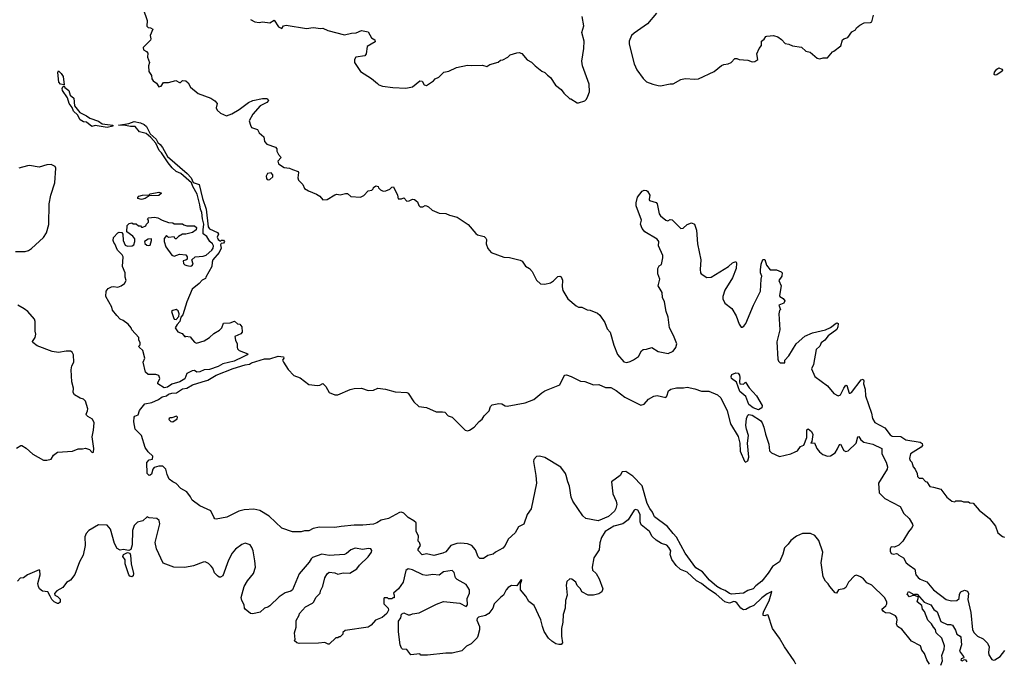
# Model space of a CAD drawing. Extents: x 2086813 to 2278017, y 548126 to 753336.
# Tile 388 of 461: x 2237734 to 2246864, y 642212 to 648163. Entities that reach past the tile are written whole.
import ezdxf

# ---------------------------------------------------------------- set-up
doc = ezdxf.new("R2010")
doc.units = 0

msp = doc.modelspace()

# ---------------------------------------------------------------- linework, layer by layer
at = {"layer": '0CON10XD'}
for points in [[(2238880, 648265), (2238916.4, 648156.4), (2238912.5, 648102.5), (2238925, 648090), (2238947, 648087), (2238970, 648075), (2238943.3, 648015), (2238950, 647985), (2238947, 647973), (2238880, 647905), (2238882.5, 647885), (2238909.3, 647869.3), (2238921.7, 647851.7), (2238920, 647815), (2238937.5, 647765), (2238930, 647735), (2238933, 647683), (2238957.5, 647645), (2238960, 647615), (2238972.5, 647595), (2239003, 647573), (2239025, 647540), (2239045, 647547.5), (2239068.3, 647581.7), (2239115, 647580), (2239181.7, 647598.3), (2239215, 647580), (2239225, 647580), (2239245, 647597.5), (2239275, 647596.7), (2239295, 647576.7), (2239318.2, 647538.2), (2239387.7, 647477.7), (2239505, 647433.8), (2239545, 647411.2), (2239566.7, 647385), (2239556.2, 647345), (2239566.2, 647325), (2239595.9, 647295.9), (2239652.3, 647272.3), (2239699.7, 647290.3), (2239768.9, 647331.1), (2239855, 647393.8), (2239895, 647413.8), (2239985, 647433.3), (2240025, 647432.5), (2240036.4, 647426.4), (2240040, 647415), (2240026.7, 647395), (2239965, 647363.8), (2239895, 647286.7), (2239863.3, 647225), (2239873.6, 647183.6), (2239885, 647162.5), (2239940, 647145), (2239953.6, 647113.6), (2239997, 647077), (2240003, 647033), (2240027, 647007), (2240105, 646980), (2240120, 646965), (2240120, 646945), (2240133.3, 646913.3), (2240160, 646885), (2240128.3, 646851.7), (2240132.5, 646825), (2240185, 646792.5), (2240236.4, 646786.4), (2240265, 646772.5), (2240316.1, 646756.1), (2240320, 646745), (2240313.6, 646696.4), (2240320, 646675), (2240360, 646635), (2240375, 646598.8), (2240412.5, 646575), (2240485.7, 646545.7), (2240517.5, 646525), (2240545, 646493.3), (2240585.9, 646494.1), (2240655, 646538.8), (2240675, 646543.3), (2240705, 646540), (2240755, 646550), (2240775, 646550), (2240805, 646522.5), (2240895, 646517.5), (2240925, 646532.5), (2240963.9, 646576.1), (2240998.3, 646581.7), (2241012.5, 646595), (2241013.6, 646606.4), (2241035, 646622.5), (2241056.7, 646616.7), (2241060, 646605), (2241080, 646585), (2241105, 646572.5), (2241130, 646575), (2241165, 646592.5), (2241185, 646610), (2241201.7, 646611.7), (2241237.5, 646535), (2241245, 646500), (2241275, 646500), (2241295, 646510), (2241325, 646480), (2241345, 646482.5), (2241375, 646497.5), (2241395, 646496.2), (2241423.3, 646475), (2241435, 646440), (2241448.3, 646428.3), (2241471.7, 646428.3), (2241495, 646440), (2241505, 646437.5), (2241525, 646427.5), (2241557.7, 646397.7), (2241625, 646368), (2241685, 646366.2), (2241719.2, 646349.2), (2241791.7, 646331.7), (2241893, 646263), (2241965, 646180), (2241978.3, 646168.3), (2242041.7, 646151.7), (2242056.1, 646136.1), (2242062.5, 646125), (2242060, 646085), (2242075, 646040), (2242105, 646002.5), (2242225, 645961.2), (2242275, 645958.8), (2242375, 645933.8), (2242395, 645923.3), (2242425, 645877.5), (2242462.5, 645855), (2242487.3, 645827.3), (2242525, 645747.5), (2242563.9, 645713.9), (2242605, 645710), (2242655, 645723.8), (2242685, 645740), (2242725, 645780), (2242743, 645783), (2242755, 645776.7), (2242767.7, 645747.7), (2242765.8, 645685), (2242771.7, 645651.7), (2242817.5, 645575), (2242895, 645507.5), (2242915, 645497.5), (2242946.4, 645496.4), (2242995, 645472.5), (2243025, 645467.5), (2243090.7, 645440.7), (2243115, 645422.5), (2243160, 645355), (2243182.5, 645295), (2243210, 645265), (2243244.2, 645144.2), (2243277.7, 645057.7), (2243335, 644990), (2243365, 644983.8), (2243395.9, 644994.1), (2243425, 645006.7), (2243470.9, 645039.1), (2243499.1, 645090.9), (2243515, 645104), (2243545, 645106.7), (2243595, 645123.3), (2243655.9, 645085.9), (2243746.4, 645066.4), (2243795, 645090), (2243817.9, 645122.1), (2243829.2, 645155), (2243797.5, 645235), (2243758.9, 645305), (2243746.9, 645405), (2243728.5, 645455), (2243712.9, 645545), (2243694.3, 645585), (2243692.8, 645632.8), (2243653.6, 645693.6), (2243670, 645755), (2243652, 645805), (2243651.2, 645855), (2243665, 645880), (2243687, 645893), (2243696.7, 645955), (2243696.7, 645975), (2243658, 646065), (2243659.4, 646105), (2243645, 646127.1), (2243532, 646195), (2243505, 646227.5), (2243491.2, 646265), (2243498.8, 646305), (2243452, 646435), (2243450.8, 646465), (2243464.4, 646515.6), (2243505, 646573.8), (2243525, 646582.9), (2243545, 646580), (2243555, 646573.3), (2243577.8, 646535), (2243570, 646495), (2243573.8, 646485), (2243635, 646466), (2243645.8, 646455.8), (2243663.2, 646363.2), (2243675, 646344), (2243725, 646303.8), (2243745, 646296.7), (2243765, 646310), (2243785, 646307.5), (2243865, 646226.7), (2243885, 646230), (2243925, 646262.5), (2243965, 646280), (2243990, 646265), (2244010, 646210), (2244018, 646085), (2244051.1, 645935), (2244044.4, 645845), (2244046.2, 645816.2), (2244053.3, 645805), (2244105, 645772), (2244145, 645774.3), (2244307.5, 645875), (2244345, 645907.5), (2244375, 645920), (2244380, 645905), (2244376.7, 645855), (2244342.7, 645767.3), (2244272.5, 645655), (2244253.2, 645596.8), (2244254.1, 645574.1), (2244272.5, 645535), (2244337.5, 645485), (2244377.5, 645415), (2244405, 645340), (2244425, 645310), (2244435, 645310), (2244449.3, 645320.7), (2244466.1, 645343.9), (2244539.2, 645515), (2244603.8, 645645), (2244608.8, 645755), (2244616.7, 645785), (2244603.6, 645813.6), (2244603.6, 645843.6), (2244608.8, 645895), (2244625, 645940), (2244645, 645937.5), (2244660, 645885), (2244693.9, 645843.9), (2244752.1, 645842.1), (2244795.8, 645825.8), (2244803.3, 645815), (2244801.2, 645785), (2244773.8, 645745), (2244796.4, 645693.6), (2244780, 645605), (2244782.5, 645595), (2244815, 645576.7)], [(2239875, 648163.3), (2239915, 648143.3), (2239955, 648136.7), (2239985, 648142.5), (2240055, 648133.8), (2240095, 648157.5), (2240135, 648097.5), (2240165, 648080), (2240180, 648105), (2240205, 648112.5), (2240395, 648081.2), (2240455, 648092), (2240525, 648080), (2240545, 648083.3), (2240592, 648062), (2240745, 648021.2), (2240812.3, 648037.7), (2240855, 648040), (2240905, 648063.3), (2240965, 648050), (2240997.5, 647995), (2241027.5, 647975), (2241031.7, 647958.3), (2240957.5, 647915), (2240946.7, 647845), (2240935, 647827.5), (2240850, 647815), (2240837.5, 647795), (2240837.5, 647765), (2240895, 647682.5), (2240997.3, 647617.3), (2241051.7, 647571.7), (2241065, 647557.5), (2241097, 647547), (2241195, 647533.3), (2241315, 647526.7), (2241375, 647541.2), (2241445, 647596.7), (2241465, 647593.3), (2241485, 647557.5), (2241505, 647553.8), (2241572.5, 647595), (2241586.4, 647613.6), (2241620.7, 647629.3), (2241667.5, 647675), (2241713.9, 647686.1), (2241785, 647720), (2241885, 647742.5), (2241925, 647737.5), (2242025, 647740), (2242065, 647730), (2242093, 647747), (2242171.7, 647768.3), (2242193, 647787), (2242215, 647790), (2242260, 647815), (2242283, 647837), (2242343.6, 647856.4), (2242365, 647857.5), (2242389.3, 647849.3), (2242440.7, 647790.7), (2242479.3, 647769.3), (2242512.5, 647735), (2242576.4, 647686.4), (2242605, 647672.5), (2242627, 647647), (2242655, 647627.5), (2242702.5, 647555), (2242756.4, 647516.4), (2242780.7, 647480.7), (2242835, 647430), (2242845, 647430), (2242903, 647393), (2242915, 647392.5), (2242975, 647410), (2242990, 647425), (2243002.5, 647455), (2243016.7, 647495), (2243016.1, 647566.1), (2242953.8, 647735), (2242947, 647777), (2242966, 647895), (2242968, 647965), (2242946.9, 648045), (2242965.8, 648105.8), (2242951.2, 648191.2)], [(2243640, 648225), (2243556.7, 648125), (2243431.2, 648038.8), (2243407.5, 648015), (2243386.7, 647965), (2243386.7, 647935), (2243432, 647755), (2243457.7, 647697.7), (2243515, 647617.5), (2243545, 647587.5), (2243603.6, 647563.6), (2243655, 647552.5), (2243675, 647550), (2243765, 647567.5), (2243795, 647567.5), (2243865, 647607.5), (2243905, 647616.7), (2243995, 647610), (2244030, 647615), (2244175, 647682.5), (2244243.3, 647736.7), (2244265, 647747.5), (2244305, 647752.5), (2244330, 647765), (2244367, 647803), (2244385, 647803.3), (2244407, 647793), (2244486.1, 647786.1), (2244525, 647773.3), (2244550, 647775), (2244580, 647795), (2244570, 647845), (2244590, 647895), (2244612.5, 647925), (2244613.3, 647965), (2244636.4, 647983.6), (2244652, 648008), (2244660.7, 648010.7), (2244725, 648016.2), (2244763.9, 648003.9), (2244799.3, 647979.3), (2244831.7, 647941.7), (2244865, 647937.5), (2244901.7, 647921.7), (2244985, 647907.5), (2245025, 647872.5), (2245065, 647862.5), (2245130, 647805), (2245155, 647800), (2245185, 647810), (2245225, 647810), (2245270, 647865), (2245285, 647870), (2245349.3, 647920.7), (2245365, 647976.7), (2245375, 647986.2), (2245413, 647997), (2245450.7, 648049.3), (2245485, 648070), (2245493.6, 648086.4), (2245525, 648112.5), (2245565, 648132.5), (2245625, 648137.5), (2245636.4, 648143.6), (2245652.5, 648205)], [(2246778.3, 647648.3), (2246769.2, 647655), (2246773.6, 647675), (2246795, 647704.4), (2246815, 647715.7), (2246840, 647705), (2246846.2, 647695), (2246844, 647685), (2246795, 647650.9), (2246778.3, 647648.3)], [(2238145, 647560), (2238112.5, 647565), (2238096, 647585), (2238087.5, 647672.5), (2238095, 647690), (2238120, 647665), (2238138, 647635), (2238145, 647560)], [(2238545, 647164.4), (2238435, 647182), (2238403.6, 647173.6), (2238355, 647212.9), (2238325, 647216.9), (2238294.6, 647234.6), (2238270.9, 647280.9), (2238233.1, 647313.1), (2238219.3, 647349.3), (2238191.9, 647385), (2238178.8, 647438.8), (2238130.8, 647505), (2238127.5, 647525), (2238135, 647540), (2238145, 647550), (2238153.3, 647535), (2238190.5, 647505), (2238202.2, 647462.2), (2238236, 647435), (2238242.6, 647362.6), (2238291.1, 647301.1), (2238352.8, 647272.8), (2238385, 647248.6), (2238465, 647221.4), (2238497.8, 647197.8), (2238597.5, 647185), (2238597.5, 647175), (2238545, 647164.4)], [(2239075, 644748.5), (2239016.4, 644786.4), (2239014, 644795), (2239034.2, 644835), (2239025, 644863.8), (2238995, 644872.5), (2238925, 644872.9), (2238900, 644895), (2238878.8, 644985), (2238893.3, 645025), (2238877.5, 645095), (2238842.5, 645125), (2238840, 645135), (2238851.7, 645148.3), (2238852.5, 645165), (2238837.5, 645195), (2238840, 645215), (2238772.5, 645285), (2238766.7, 645305), (2238739.5, 645339.5), (2238695, 645373.3), (2238665, 645386.2), (2238635, 645418.8), (2238595, 645470), (2238587, 645497), (2238534.2, 645595), (2238535.8, 645645), (2238555, 645670), (2238585.8, 645684.2), (2238605, 645687.5), (2238645, 645681.2), (2238675.9, 645694.1), (2238707.5, 645715), (2238722.5, 645745), (2238713.3, 645775), (2238713.3, 645815), (2238686.7, 645875), (2238693.3, 645965), (2238685, 645982.5), (2238642.5, 646025), (2238617.5, 646085), (2238606.4, 646096.4), (2238600, 646115), (2238605, 646142.5), (2238643.9, 646186.1), (2238657, 646193), (2238680.7, 646190.7), (2238691.2, 646175), (2238694, 646115), (2238712.5, 646072.5), (2238732.3, 646062.3), (2238776, 646064), (2238794, 646076), (2238802, 646105), (2238800.7, 646130.7), (2238784.3, 646154.3), (2238728.8, 646195), (2238730, 646255), (2238748.3, 646271.7), (2238775, 646277.5), (2238785, 646270), (2238815, 646270), (2238835, 646250), (2238855, 646250), (2238865, 646240), (2238875, 646240), (2238905, 646250), (2238910, 646265), (2238930, 646285), (2238930, 646305), (2238920, 646315), (2238930, 646325), (2238985, 646330), (2239016.4, 646326.4), (2239055, 646302.5), (2239113, 646283), (2239155, 646277.5), (2239165, 646270), (2239245, 646270), (2239255, 646260), (2239285, 646252.5), (2239355, 646250), (2239372.5, 646235), (2239370, 646215), (2239335, 646189.2), (2239275, 646173.8), (2239245, 646172.5), (2239207, 646153), (2239185, 646130), (2239175, 646130), (2239165, 646150), (2239115, 646142.5), (2239095, 646160), (2239072.5, 646135), (2239072.5, 646105), (2239088.8, 646055), (2239145, 645980), (2239165, 645971.2), (2239217, 645987), (2239275, 645982.5), (2239286.7, 645965), (2239287, 645943), (2239275, 645932.5), (2239250, 645925), (2239253, 645903), (2239265, 645890), (2239283.6, 645883.6), (2239315, 645877.5), (2239329.3, 645880.7), (2239342.5, 645895), (2239330, 645935), (2239360, 645965), (2239435, 645970), (2239461.7, 645978.3), (2239516.1, 646023.9), (2239528.9, 646045), (2239531.1, 646065), (2239523, 646083), (2239497, 646107), (2239470.9, 646150.9), (2239436.4, 646176.4), (2239436, 646214), (2239443.1, 646265), (2239430, 646315), (2239424, 646375), (2239409.4, 646405), (2239405.5, 646445.5), (2239378.6, 646545), (2239339.2, 646615), (2239328.6, 646648.6), (2239228, 646735), (2239185.9, 646755.9), (2239149.5, 646789.5), (2239110.8, 646835), (2239048.8, 646928.8), (2239028.3, 646948.3), (2238997.5, 647017.5), (2238951.2, 647071.2), (2238907.8, 647107.8), (2238845, 647124), (2238805, 647172.5), (2238761.3, 647171.3), (2238715, 647181.4), (2238650, 647185), (2238745, 647199.5), (2238795, 647218.5), (2238855.4, 647205.4), (2238889.6, 647189.6), (2238911.5, 647171.5), (2238942.9, 647102.9), (2239000, 647055), (2239014, 647024), (2239036.4, 647006.4), (2239057.1, 646977.1), (2239104.5, 646894.5), (2239285.6, 646735.6), (2239322.9, 646695), (2239341.7, 646651.7), (2239397.5, 646635), (2239428.2, 646505), (2239463.3, 646405), (2239481.1, 646241.1), (2239495, 646222.9), (2239569.3, 646189.3), (2239577.5, 646175), (2239566.2, 646145), (2239575, 646123.8), (2239595, 646110), (2239605, 646117.5), (2239625, 646117.5), (2239632.5, 646105), (2239625, 646090), (2239601.7, 646088.3), (2239597.5, 646075), (2239603.8, 646045), (2239582.9, 646005), (2239525.4, 645935), (2239517.7, 645915), (2239516.9, 645875), (2239460.8, 645775), (2239457.1, 645762.9), (2239425, 645745.8), (2239398, 645715), (2239334.5, 645665), (2239282.5, 645545), (2239247.3, 645425), (2239227.5, 645402.5), (2239218.5, 645365), (2239192.8, 645337.2), (2239175.6, 645305), (2239199.3, 645269.3), (2239241.4, 645251.4), (2239265, 645222.5), (2239275, 645227.5), (2239315, 645222.5), (2239335, 645192.5), (2239355, 645172.5), (2239375, 645162.5), (2239446.1, 645183.9), (2239495, 645216), (2239535, 645252.5), (2239587.3, 645282.7), (2239610, 645305), (2239625, 645346.7), (2239685, 645352.5), (2239725, 645366.2), (2239753, 645343), (2239775, 645340), (2239792.5, 645315), (2239798, 645265), (2239785, 645250), (2239730, 645225), (2239735, 645190), (2239750, 645155), (2239750, 645125), (2239755, 645110), (2239770, 645095), (2239850, 645065), (2239842.5, 645055), (2239806, 645035), (2239721.4, 644995), (2239617.8, 644972.2), (2239575, 644946.8), (2239495, 644920), (2239445, 644915.8), (2239405, 644895.6), (2239377.5, 644895), (2239355, 644908), (2239334.4, 644905.6), (2239285, 644882.9), (2239265, 644830.6), (2239220, 644805), (2239145, 644781.4), (2239105, 644753.6), (2239075, 644748.5)], [(2237696.4, 646013.6), (2237785, 646014), (2237815, 646021.2), (2237845, 646040), (2237956.4, 646143.6), (2237982, 646185), (2238005.5, 646264.5), (2238006.9, 646455), (2238022.5, 646535), (2238060.7, 646649.3), (2238070, 646785), (2238062.7, 646802.7), (2238025, 646818.6), (2237985, 646815.8), (2237915, 646794.3), (2237825, 646809.2), (2237805, 646807.1), (2237725, 646786.2)], [(2240045, 646676.2), (2240055, 646681.2), (2240082.5, 646705), (2240082.5, 646725), (2240065, 646742.5), (2240032.5, 646735), (2240019.3, 646710.7), (2240021.2, 646691.2), (2240029.5, 646679.5), (2240045, 646676.2)], [(2238865, 646493.8), (2238830, 646505), (2238830, 646515), (2238840, 646525), (2238873.6, 646536.4), (2238935, 646540), (2238943.6, 646546.4), (2239025, 646563.3), (2239050, 646555), (2239025, 646533.3), (2238935, 646530), (2238896.1, 646503.9), (2238865, 646493.8)], [(2238932.5, 646067.5), (2238945, 646072.5), (2238956.4, 646113.6), (2238955, 646130), (2238925, 646126.7), (2238890, 646105), (2238895, 646086.7), (2238913, 646073), (2238932.5, 646067.5)], [(2238036.4, 645086.4), (2237895, 645137.5), (2237855, 645170), (2237853, 645177), (2237876.2, 645213.8), (2237883.8, 645245), (2237876.2, 645275), (2237876.4, 645363.6), (2237870, 645385), (2237810, 645455), (2237775, 645482.5), (2237717.5, 645515)], [(2244815, 645576.7), (2244828.8, 645555), (2244820, 645535), (2244772.5, 645515), (2244790, 645475), (2244780, 645465), (2244772.5, 645435), (2244783.8, 645285), (2244754, 645175), (2244763.3, 645015), (2244770, 644995), (2244785, 644980), (2244828.3, 644981.7), (2244830, 645005), (2244867.5, 645045), (2244935, 645156.7), (2245015, 645226.7), (2245085, 645260), (2245205, 645286.7), (2245251.2, 645308.8), (2245305, 645346.7), (2245315, 645350), (2245323.6, 645343.6), (2245322, 645315), (2245310.8, 645289.2), (2245230.7, 645229.3), (2245199.3, 645190.7), (2245167.5, 645165), (2245152.5, 645135), (2245120, 645105), (2245094.2, 644965.8), (2245076.2, 644925), (2245107.5, 644855), (2245225, 644766.7), (2245283.3, 644695), (2245325, 644673.8), (2245345.8, 644685), (2245375, 644746.7), (2245395, 644772.5), (2245405, 644770), (2245425, 644700), (2245435, 644697.5), (2245447.5, 644705), (2245537, 644823), (2245555, 644827.5), (2245563, 644813), (2245560, 644785), (2245572.5, 644735), (2245578, 644675), (2245632.3, 644512.3), (2245641.2, 644465), (2245665, 644427.5), (2245755, 644376.2), (2245805, 644313.8), (2245825, 644299.2), (2245905, 644296.2), (2245952.5, 644265), (2246083, 644243), (2246102.3, 644232.3), (2246106, 644215), (2246092.4, 644197.6), (2245993.3, 644135), (2245983.6, 644093.6), (2245990, 644075), (2246008.3, 644058.3), (2246020, 644015), (2246037.5, 643995), (2246057.5, 643955), (2246060, 643925), (2246075, 643910), (2246105, 643910), (2246135, 643880), (2246146.4, 643876.4), (2246175, 643832.5), (2246207, 643827), (2246275, 643807.5), (2246332.5, 643735), (2246378.3, 643698.3), (2246405, 643692.5), (2246415, 643700), (2246465, 643700), (2246485, 643692.5), (2246531.7, 643691.7), (2246545, 643682.5), (2246575, 643677.5), (2246632.3, 643612.3), (2246726.2, 643535), (2246781.2, 643465), (2246803.9, 643403.9), (2246848.3, 643368.3), (2246865, 643363.3)], [(2239185, 645383.3), (2239210, 645410), (2239213.3, 645435), (2239205, 645463.8), (2239185, 645473.8), (2239154.1, 645465.9), (2239143.3, 645455), (2239159.3, 645399.3), (2239166.7, 645386.7), (2239185, 645383.3)], [(2237705, 644187.5), (2237745, 644212.5), (2237755, 644212.5), (2237795, 644187.5), (2237855, 644132.5), (2237955, 644076.7), (2237985, 644076.7), (2238025, 644087.5), (2238047.5, 644125), (2238085, 644152.5), (2238225, 644162.5), (2238277, 644183), (2238315, 644182.5), (2238345, 644190), (2238380, 644175), (2238405, 644150), (2238418.3, 644151.7), (2238422.5, 644185), (2238407.5, 644295), (2238419.2, 644355), (2238423.8, 644425), (2238407.7, 644457.7), (2238365, 644482), (2238353.3, 644495), (2238350, 644505), (2238364.2, 644535), (2238365.7, 644555), (2238343.8, 644625), (2238325, 644643.3), (2238295, 644653.3), (2238242.5, 644685), (2238230, 644705), (2238233.3, 644745), (2238218.8, 644805), (2238212, 644915), (2238218.3, 644951.7), (2238237.5, 644985), (2238232.5, 645055), (2238219.3, 645079.3), (2238205, 645087.5), (2238165, 645090), (2238095, 645076.7), (2238036.4, 645086.4)], [(2240715, 643462.5), (2240655, 643454.3), (2240513, 643457), (2240455.9, 643444.1), (2240415, 643421.2), (2240375, 643423.3), (2240345, 643413.8), (2240263.6, 643413.6), (2240165.8, 643445.8), (2240047.5, 643557.5), (2239959.8, 643609.8), (2239905, 643621.8), (2239815, 643616.9), (2239766.9, 643603.1), (2239655, 643547.5), (2239555, 643530), (2239545, 643533.3), (2239535, 643547.5), (2239506.4, 643606.4), (2239404, 643655), (2239333.8, 643705), (2239318.7, 643738.7), (2239283, 643783), (2239229.5, 643815), (2239185, 643861.5), (2239155, 643875.6), (2239120.5, 643900.5), (2239100.4, 643945), (2239090.6, 643995), (2239062.4, 644022.4), (2239025, 644023.1), (2238980.9, 644009.1), (2238970, 643995), (2238955, 643947.5), (2238945, 643937.5), (2238935, 643936.7), (2238916.2, 643955), (2238914, 644055), (2238935, 644080), (2238965, 644087.5), (2238970, 644115), (2238925, 644156), (2238896.2, 644195), (2238863.8, 644305), (2238804.2, 644365), (2238793.7, 644433.7), (2238794.5, 644475.5), (2238803.1, 644486.9), (2238832, 644498), (2238845, 644536.7), (2238895, 644599.6), (2238958, 644612), (2239020.6, 644639.4), (2239055, 644666.2), (2239095, 644672.9), (2239115, 644688.6), (2239145, 644697.5), (2239187.1, 644702.9), (2239245, 644737.7), (2239285, 644746.2), (2239335, 644776.2), (2239425.5, 644805.5), (2239479.6, 644820.4), (2239555.4, 644864.6), (2239715, 644927.2), (2239825, 644962.1), (2239865, 644967.5), (2239885, 644979.1), (2240005, 645017.9), (2240055, 645017.8), (2240132.3, 645042.3), (2240180, 645035), (2240182.5, 645025), (2240172.5, 645005), (2240178.8, 644985), (2240225, 644917.5), (2240275, 644862.5), (2240335, 644842.5), (2240415, 644778), (2240495, 644770), (2240517.5, 644772.5), (2240545, 644787.5), (2240572.3, 644762.3), (2240603.3, 644705), (2240655, 644682.9), (2240685, 644684.5), (2240797.4, 644732.6), (2240835, 644742.4), (2240905, 644745.4), (2240965, 644722.7), (2241015, 644727.9), (2241056.2, 644743.8), (2241125, 644735.3), (2241215, 644712.8), (2241325, 644704.2), (2241335, 644698), (2241388.5, 644618.5), (2241435, 644574.5), (2241505, 644564.6), (2241595, 644526.3), (2241655, 644526.9), (2241675, 644521.5), (2241708.8, 644488.8), (2241745, 644475.5), (2241865, 644357.1), (2241885, 644350), (2241905.3, 644354.7), (2241946.9, 644385), (2241993.7, 644436.3), (2242023.5, 644456.5), (2242042.4, 644487.6), (2242086.7, 644535), (2242100.6, 644575), (2242115, 644589.2), (2242176.8, 644603.2), (2242205, 644598.8), (2242235, 644581.5), (2242255, 644577.5), (2242422.1, 644607.9), (2242500.3, 644639.7), (2242575, 644703.5), (2242605, 644721.9), (2242743.8, 644775), (2242779.1, 644855), (2242788.1, 644865), (2242805, 644869.5), (2242848, 644855), (2242935, 644810), (2242975, 644807.8), (2243055, 644776.9), (2243105, 644780.5), (2243165, 644750), (2243215, 644752.5), (2243265, 644724.4), (2243345, 644662.5), (2243495, 644587.5), (2243524.4, 644595.6), (2243565.4, 644644.6), (2243615, 644670), (2243645, 644675.8), (2243725, 644660), (2243735, 644672.5), (2243748.9, 644721.1), (2243772.6, 644737.4), (2243825, 644749.1), (2243888.1, 644748.1), (2243925, 644753.6), (2243995, 644738.9), (2244055, 644718.6), (2244125, 644718.4), (2244205, 644682.6), (2244236.9, 644656.9), (2244294.7, 644535), (2244324.7, 644415), (2244397.4, 644297.4), (2244412.8, 644235), (2244415, 644161.4), (2244455, 644066.7), (2244465, 644058.8), (2244485, 644070), (2244496.5, 644105), (2244482.1, 644235), (2244491.9, 644305), (2244472.2, 644365), (2244468.3, 644398.3), (2244474.7, 644465), (2244485, 644494), (2244495, 644500), (2244525, 644494), (2244603.3, 644445), (2244620.4, 644425), (2244634.6, 644385), (2244648.8, 644318.8), (2244680.6, 644225), (2244685.6, 644165), (2244705, 644144.2), (2244781.2, 644111.2), (2244885, 644136.2), (2244926.4, 644153.6), (2244945.3, 644164.7), (2244975, 644204.3), (2245003.9, 644216.1), (2245032.3, 644287.7), (2245032.4, 644357.6), (2245045, 644368.6), (2245075, 644342.2), (2245088.2, 644315), (2245080.7, 644249.3), (2245070, 644235), (2245105, 644238), (2245125.6, 644185), (2245149.6, 644155), (2245181.1, 644131.1), (2245225, 644115.3), (2245253.3, 644116.7), (2245295, 644144.5), (2245318.4, 644181.6), (2245335, 644223.8), (2245345, 644226.2), (2245375.8, 644165.8), (2245395, 644158.2), (2245415.8, 644164.2), (2245490.6, 644235), (2245506.1, 644293.9), (2245515, 644295.7), (2245534.3, 644265), (2245560.8, 644245), (2245645, 644224.6), (2245730, 644185), (2245727.7, 644137.7), (2245770.1, 644060.1), (2245780.5, 644015), (2245777.2, 643992.8), (2245698.9, 643865), (2245705, 643774.3), (2245755, 643720.9), (2245897.6, 643647.6), (2245932.4, 643582.4), (2245980.6, 643535), (2246013.6, 643485), (2246015, 643467.5), (2246005, 643446), (2245976.9, 643413.1), (2245921.9, 643325), (2245885, 643290), (2245845, 643272), (2245815, 643273.3), (2245804.5, 643255), (2245805, 643232.5), (2245815, 643211.9), (2245835.7, 643204.3), (2245865, 643212.5), (2245875, 643207.5), (2245886.2, 643195), (2245930.7, 643170.7), (2245955, 643124.4), (2245982.2, 643102.2), (2246034.2, 643065), (2246044.3, 643015), (2246065, 642990), (2246085, 642973.8), (2246145, 642947.5), (2246207.5, 642875), (2246323.8, 642785), (2246375, 642772.5), (2246425, 642777.1), (2246446.5, 642795), (2246447.8, 642835), (2246462.4, 642857.6), (2246495, 642871.5), (2246523.8, 642863.8), (2246532.2, 642842.2), (2246527.1, 642785), (2246554.4, 642664.4), (2246568.4, 642505), (2246584.6, 642475), (2246615, 642446.2), (2246669.5, 642419.5), (2246708.8, 642378.8), (2246722.8, 642345), (2246717.8, 642295), (2246721.7, 642271.7), (2246749.5, 642229.5), (2246763.6, 642223.6), (2246775, 642226.7), (2246825, 642256), (2246868.9, 642311.1)], [(2244585, 644542.9), (2244535, 644562.1), (2244496.7, 644595), (2244466.9, 644666.9), (2244412.5, 644715), (2244381.7, 644801.7), (2244334.5, 644835), (2244330.6, 644855), (2244339.2, 644870.8), (2244375, 644886), (2244395, 644883.8), (2244408.8, 644865), (2244412.5, 644845), (2244407.5, 644805), (2244412.5, 644785), (2244445, 644781.2), (2244465, 644800), (2244498.3, 644748.3), (2244565, 644674.3), (2244618.7, 644585), (2244615, 644562.5), (2244585, 644542.9)], [(2239155, 644432.5), (2239195, 644460), (2239196.2, 644475), (2239187.5, 644485), (2239145, 644470), (2239128.3, 644471.7), (2239120, 644465), (2239117.5, 644455), (2239135, 644437.5), (2239155, 644432.5)], [(2246170, 642185), (2246145.8, 642225), (2246123.8, 642285), (2246100, 642315), (2246087.5, 642355), (2246005, 642398), (2245915, 642510), (2245873.3, 642535), (2245865, 642560), (2245870, 642595), (2245866.7, 642615), (2245853.9, 642633.9), (2245805, 642659.2), (2245762.3, 642662.3), (2245745, 642672.5), (2245727.5, 642695), (2245764.2, 642725.8), (2245774, 642745), (2245775.8, 642765), (2245754.4, 642805), (2245635, 642918.8), (2245590.2, 642940.2), (2245558, 642978), (2245531.2, 642995), (2245495, 643009.4), (2245475, 643004.3), (2245418, 642945), (2245395, 642896.7), (2245375, 642883.8), (2245326.1, 642873.9), (2245307.5, 642845), (2245295, 642847.5), (2245245.8, 642905), (2245231.7, 642931.7), (2245205, 642956.2), (2245185.8, 642995), (2245165.8, 643125), (2245182.5, 643225), (2245145, 643333.3), (2245107.7, 643377.7), (2245067.7, 643397.7), (2244994, 643396), (2244938.6, 643371.4), (2244885, 643331.9), (2244861.1, 643298.9), (2244825, 643265.6), (2244809.6, 643205), (2244780.8, 643135), (2244715, 643092.2), (2244675, 643030.3), (2244615, 642955.3), (2244559.4, 642910.6), (2244536.6, 642883.4), (2244485, 642867.9), (2244446.3, 642843.7), (2244335.7, 642835.7), (2244315, 642840.6), (2244275, 642869.6), (2244235, 642883.3), (2244199.2, 642905), (2244131.5, 642965), (2244065, 643040.5), (2244005, 643078.8), (2243905.3, 643215), (2243824.1, 643364.1), (2243795, 643397.1), (2243742.5, 643462.5), (2243620.4, 643550.4), (2243602.2, 643595), (2243577.7, 643627.7), (2243553.9, 643675), (2243505, 643838.9), (2243419.5, 643929.5), (2243355, 643970.9), (2243320.9, 643969.1), (2243303.1, 643935), (2243222.4, 643875), (2243233.9, 643765), (2243265, 643698), (2243270.9, 643665), (2243261.5, 643628.5), (2243248.2, 643605), (2243195, 643554.1), (2243096.7, 643513.3), (2242985, 643536.2), (2242955, 643562.5), (2242863, 643697), (2242849.1, 643735), (2242833.6, 643835), (2242816.7, 643875), (2242802.2, 643935), (2242794.3, 643955), (2242751.1, 644011.1), (2242605, 644101.1), (2242555, 644115.5), (2242525, 644110.5), (2242502.5, 644085), (2242497.3, 644065), (2242521.5, 643935), (2242527.8, 643865), (2242475.8, 643625), (2242439.4, 643575), (2242407.5, 643482.5), (2242360.7, 643459.3), (2242330, 643405), (2242262.9, 643345), (2242235, 643286.2), (2242215, 643262), (2242145, 643223.3), (2242125, 643206.7), (2242075, 643193.3), (2242035, 643166.7), (2242000, 643165), (2241985, 643180), (2241960, 643245), (2241925.4, 643285.4), (2241885, 643301.5), (2241825, 643308.8), (2241786.2, 643303.8), (2241732, 643285), (2241685, 643228), (2241657.5, 643215), (2241575, 643194.3), (2241505, 643210), (2241465, 643200), (2241428.3, 643238.3), (2241428.3, 643251.7), (2241450, 643285), (2241440, 643315), (2241430, 643325), (2241432.5, 643375), (2241410, 643415), (2241410, 643495), (2241390, 643515), (2241335, 643544.2), (2241296.2, 643586.2), (2241275, 643594.5), (2241255, 643591.1), (2241155, 643537.9), (2241085, 643521.2), (2241045, 643495.5), (2241015, 643485.4), (2240915, 643475.6), (2240835, 643475.7), (2240715, 643462.5)], [(2244930, 642185), (2244916.1, 642216.1), (2244825, 642347.5), (2244781.2, 642425), (2244716, 642515), (2244675, 642640), (2244665, 642642.5), (2244643.6, 642633.6), (2244627.5, 642637.5), (2244626.7, 642655), (2244635, 642677.5), (2244685, 642772.5), (2244708.3, 642858.3), (2244665, 642836.7), (2244615, 642801.2), (2244541.1, 642728.9), (2244505.8, 642714.2), (2244467.3, 642692.7), (2244445, 642688.6), (2244420, 642705), (2244382.9, 642755), (2244367.5, 642765), (2244355, 642767.1), (2244315, 642751.3), (2244272.9, 642762.9), (2244193.8, 642835), (2244121.8, 642881.8), (2244056.7, 642935), (2244008.6, 642958.6), (2243925, 643039.1), (2243862.1, 643062.1), (2243820.7, 643100.7), (2243782.5, 643155), (2243766.4, 643203.6), (2243772.5, 643235), (2243755, 643268.8), (2243735, 643288.8), (2243685, 643303.3), (2243635, 643336.7), (2243599.5, 643369.5), (2243575, 643416.2), (2243496.9, 643476.9), (2243486.3, 643506.3), (2243486.2, 643575), (2243465, 643613.1), (2243445, 643620.6), (2243432.5, 643615), (2243375.6, 643525), (2243328.3, 643488.3)], [(2243328.3, 643488.3), (2243245, 643465.4), (2243162, 643415), (2243129.5, 643360.5), (2243115, 643310), (2243106, 643245), (2243057.7, 643172.3), (2243044, 643085), (2243045.9, 643055.9), (2243080, 643025), (2243107.7, 642977.7), (2243142.5, 642885), (2243133, 642857), (2243103.6, 642836.4), (2243056.1, 642823.9), (2243005, 642826.7), (2242947.5, 642855), (2242933.3, 642885), (2242903.3, 642915), (2242892.5, 642945), (2242855, 642972.5), (2242835, 642976.2), (2242807.7, 642952.3), (2242803, 642917), (2242810.9, 642825), (2242795.6, 642774.4), (2242792.2, 642705), (2242773.6, 642645), (2242770, 642575), (2242759.2, 642515), (2242757.5, 642445), (2242766.2, 642383.8), (2242755, 642367.5), (2242735, 642366.7), (2242705, 642373.3), (2242667.3, 642397.3), (2242637.4, 642427.4), (2242598.9, 642488.9), (2242580.5, 642535), (2242566.2, 642596.2), (2242505, 642728.8), (2242455.8, 642765.8), (2242427.2, 642817.2), (2242378.6, 642875), (2242378.3, 642931.7), (2242390, 642965), (2242385, 642970), (2242345, 642913.3), (2242293.6, 642916.4), (2242265, 642897.5), (2242243.8, 642875), (2242220, 642825), (2242195, 642808), (2242135, 642743.8), (2242120, 642705), (2242085, 642654), (2242054.1, 642635.9), (2241988.3, 642621.7), (2241975, 642610), (2241972.5, 642595), (2241997.5, 642535), (2241997.5, 642505), (2241982.5, 642445), (2241975, 642430), (2241920, 642375), (2241877, 642353), (2241835, 642307.5), (2241743, 642287), (2241685, 642287.5), (2241515, 642267.5), (2241455, 642270), (2241445, 642280), (2241361.7, 642271.7), (2241325, 642320), (2241283.6, 642323.6), (2241273.3, 642335), (2241263.3, 642365), (2241247.5, 642485), (2241247.5, 642585), (2241267.5, 642615), (2241275, 642650), (2241295, 642662.5), (2241335, 642642.5), (2241355, 642642.5), (2241377, 642653), (2241439.3, 642660.7), (2241598.3, 642741.7), (2241665, 642766.7), (2241815, 642752.5), (2241875, 642720), (2241887.5, 642735), (2241883.8, 642795), (2241906, 642845), (2241906, 642875), (2241875, 642923.8), (2241790.5, 642970.5), (2241776.4, 642986.4), (2241763.3, 643035), (2241745, 643053.3), (2241665, 643041.4), (2241625, 643012), (2241565.6, 643015.6), (2241505, 643007.1), (2241473.5, 643013.5), (2241375, 643060.9), (2241335, 643070), (2241316.2, 643055), (2241289.2, 642945), (2241248, 642885), (2241200, 642845), (2241207.5, 642825), (2241205, 642800), (2241195, 642800), (2241185, 642790), (2241155, 642790), (2241145, 642800), (2241115, 642800), (2241110, 642795), (2241110, 642745), (2241150, 642705), (2241152.5, 642685), (2241137.5, 642655), (2241095, 642616.7), (2241032.5, 642595), (2240993, 642547), (2240965, 642530), (2240753, 642497), (2240731.7, 642478.3), (2240730, 642465), (2240705, 642440), (2240695, 642440), (2240685, 642430), (2240665, 642430), (2240605, 642370), (2240595, 642370), (2240565, 642387.5), (2240505, 642380), (2240325, 642377.5), (2240303, 642383), (2240280, 642405), (2240290, 642415), (2240282.5, 642475), (2240297, 642527), (2240298.3, 642591.7), (2240325, 642640), (2240327.5, 642655), (2240384, 642716), (2240449.3, 642750.7), (2240462.5, 642765), (2240480, 642805), (2240520, 642845), (2240522.5, 642865), (2240545, 642910), (2240563.8, 642985), (2240585, 643022.5), (2240605, 643037.5), (2240655, 643033.3), (2240685, 643021.2), (2240735, 643031.2), (2240795, 643028.8), (2240859.5, 643070.5), (2240886.1, 643103.9), (2240965, 643180), (2240996.7, 643225), (2240999.3, 643239.3), (2240990, 643255), (2240965, 643258.8), (2240915, 643248.8), (2240845, 643260), (2240804.5, 643245.5), (2240765, 643210.8), (2240745, 643202.9), (2240605, 643192), (2240535, 643204.2), (2240450, 643175), (2240436.8, 643163.2), (2240419.3, 643130.7), (2240325, 643023.3), (2240265, 642873.8), (2240248.1, 642861.9), (2240195, 642847.5), (2240139.1, 642810.9), (2240053.4, 642726.6), (2240035, 642713.1), (2240005, 642704.5), (2239965, 642669.2), (2239895, 642650.8), (2239875, 642654), (2239824.2, 642695), (2239818, 642705), (2239815.8, 642735.8), (2239792.5, 642775), (2239786.7, 642805), (2239814.4, 642905), (2239845, 642957.5), (2239901.4, 643025), (2239919.4, 643085), (2239915.7, 643144.3), (2239899.2, 643235), (2239887.7, 643267.7), (2239870.7, 643290.7), (2239825, 643306.7), (2239795, 643293.8), (2239735, 643251.2), (2239705.6, 643214.4), (2239669.7, 643150.3), (2239616.7, 643005), (2239596.4, 642993.6), (2239585, 642993.3), (2239567.5, 643005), (2239541.7, 643031.7), (2239525.8, 643075), (2239510, 643095), (2239485, 643118), (2239455, 643134), (2239435, 643132), (2239345, 643097.9), (2239265, 643082.9), (2239164.5, 643084.5), (2239063, 643123), (2239002.5, 643255), (2238991.4, 643315), (2239033.6, 643486.4), (2239027, 643517), (2239007, 643537), (2238935, 643543.3), (2238915, 643552.5), (2238875, 643516), (2238825, 643502.5), (2238795, 643470), (2238780, 643425), (2238776.4, 643293.6), (2238765, 643250), (2238745, 643240), (2238695, 643250), (2238665, 643242.5), (2238638.3, 643258.3), (2238614.3, 643305), (2238576.6, 643436.6), (2238545.6, 643475.6), (2238465, 643478.1), (2238375, 643426), (2238351.2, 643398.8), (2238336.7, 643365), (2238342, 643285), (2238321.2, 643195), (2238290, 643135), (2238245, 643017.5), (2238205.7, 642964.3), (2238167, 642943), (2238133, 642897), (2238080, 642865), (2238058.3, 642841.7), (2238060, 642825), (2238085, 642813.8), (2238108.6, 642788.6), (2238109.2, 642760.8), (2238095, 642748.9), (2238085, 642749.1), (2238054.7, 642764.7), (2238031.4, 642785), (2238016.2, 642815), (2237996, 642856), (2237945, 642862), (2237918.8, 642885), (2237907.5, 642905), (2237903.3, 642935), (2237922.5, 643015), (2237920, 643055), (2237915, 643060), (2237805, 643012.5), (2237770, 642985), (2237738.3, 642981.7), (2237713.6, 642956.4)], [(2238775, 642996.7), (2238755, 643000.9), (2238744.8, 643014.8), (2238712.9, 643115), (2238712.6, 643152.6), (2238691.9, 643185), (2238697.6, 643202.4), (2238735, 643220), (2238754, 643214), (2238760.8, 643195), (2238768.8, 643115), (2238790.8, 643025), (2238785, 643006), (2238775, 642996.7)], [(2246276.7, 642175), (2246291.2, 642215), (2246286, 642265), (2246307.5, 642325), (2246308.8, 642355), (2246283.8, 642425), (2246233.8, 642475), (2246227, 642507), (2246207, 642527), (2246190.5, 642560.5), (2246155, 642592.5), (2246123.8, 642673.8), (2246106.1, 642696.1), (2246098.6, 642728.6), (2246057.5, 642765), (2246068.3, 642808.3), (2246035, 642822.5), (2246015, 642822.5), (2245985, 642810), (2245962.5, 642835), (2245975, 642860), (2246025, 642830), (2246034.1, 642835.9), (2246057.5, 642835), (2246121.2, 642761.2), (2246183.3, 642735), (2246212.3, 642692.3), (2246240.7, 642670.7), (2246275, 642582.5), (2246335, 642553.3), (2246365, 642553.8), (2246385, 642546.2), (2246411.7, 642501.7), (2246423.3, 642465), (2246455, 642446.2), (2246462, 642435), (2246466.7, 642365), (2246448.1, 642305), (2246486.5, 642255), (2246488, 642245), (2246464.2, 642235), (2246461.1, 642221.1), (2246475, 642217.5), (2246495, 642230), (2246505, 642225.8), (2246516.5, 642206.5)]]:
    msp.add_lwpolyline(points, dxfattribs=at)

doc.saveas('drawing.dxf')
